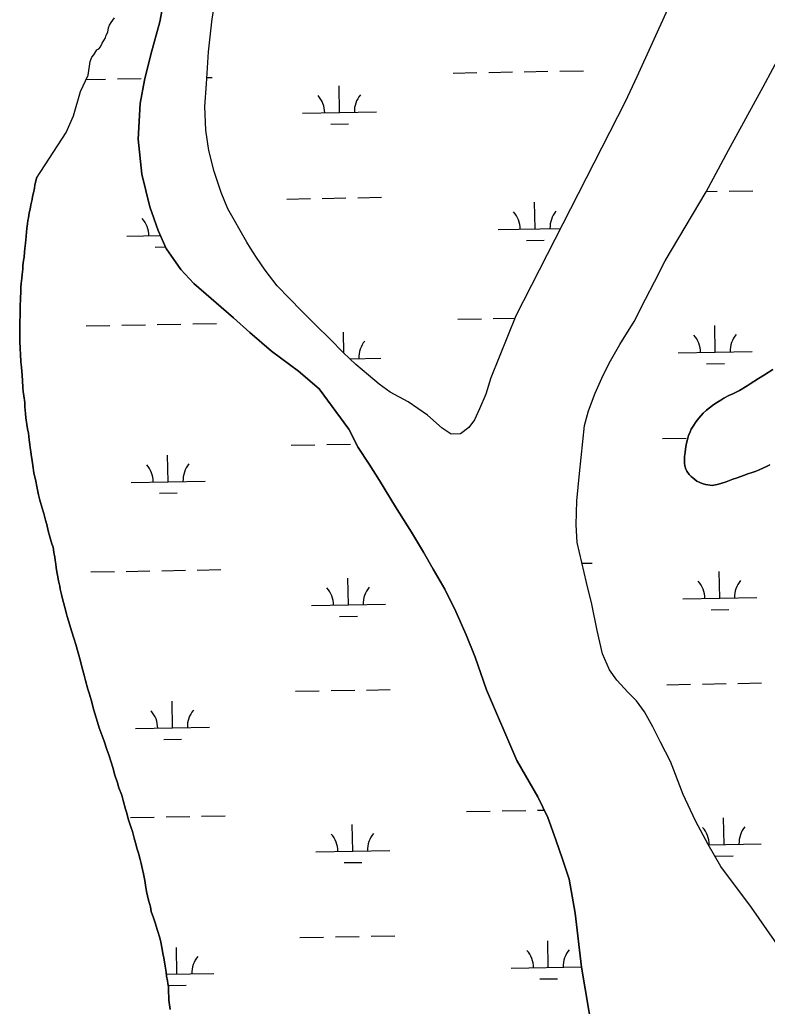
# Model space of a CAD drawing. Extents: x 3914892 to 3953151, y 242587 to 268572.
# Drawn here: x 3946509 to 3947519, y 263005 to 264338 of the extents above; entities that cross this region are included whole.
import ezdxf

# ---------------------------------------------------------------- set-up
doc = ezdxf.new("R2010")
doc.units = 0
doc.layers.add('V-TOPO-SHOR', color=7, linetype='Continuous')
doc.layers.add('V-WETL-SWMP', color=7, linetype='Continuous')

msp = doc.modelspace()

# ---------------------------------------------------------------- linework, layer by layer
at = {"layer": 'V-TOPO-SHOR'}
for points in [[(3946815.4, 264037.4), (3946789.7, 264082.5), (3946780.5, 264104.8), (3946771.1, 264133.2), (3946764.1, 264161.7), (3946760, 264188.8), (3946758.8, 264220.9), (3946760.7, 264251.6), (3946763.6, 264295), (3946768.5, 264339.6), (3946773.4, 264368.8), (3946779.3, 264405.4), (3946798.6, 264466.7)], [(3946797.4, 263935.6), (3946743.6, 263981.8), (3946726, 264000.9), (3946706.2, 264028.9), (3946695.5, 264053.4), (3946684.1, 264085.3), (3946673.6, 264129.4), (3946668.7, 264176.7), (3946671.2, 264225), (3946677.1, 264256.6), (3946685.8, 264291.2), (3946697.9, 264335.4), (3946703.6, 264367), (3946707.2, 264396.6), (3946717.6, 264434.6)], [(3947422.9, 264438.6), (3947342.6, 264261.2), (3947326.4, 264227.3), (3947178.8, 263937.9), (3947145, 263854.3), (3947138.4, 263832.3), (3947129.8, 263812.3), (3947123.2, 263797.7), (3947115.3, 263787.2), (3947104.1, 263778.7), (3947091.3, 263778.3), (3947079.4, 263786.2), (3947059.6, 263803.8), (3947033.4, 263822), (3947009, 263834.8), (3946994.3, 263845.8), (3946979.8, 263857.7), (3946962.8, 263872.3), (3946945.7, 263888.4), (3946928, 263906.4), (3946908.7, 263925.5), (3946889.1, 263944.7), (3946872.9, 263961.4), (3946856.5, 263978.8), (3946840, 264000), (3946828.3, 264016.7), (3946820.2, 264029.4), (3946815.4, 264037.4)], [(3946531, 264123.9), (3946571.1, 264186), (3946581.1, 264208.1), (3946590.8, 264241.2), (3946600.8, 264263.3), (3946603.7, 264281.7), (3946605.8, 264287.7), (3946608.5, 264290.9), (3946611.2, 264295.3), (3946612.8, 264297.6), (3946615.2, 264298.9), (3946617.5, 264301.5), (3946619.7, 264306.4), (3946622, 264310.1), (3946624.3, 264313.8), (3946625.4, 264317.5), (3946627.6, 264321.2), (3946628.6, 264327.3), (3946629.7, 264330.9), (3946632, 264334.6), (3946636.6, 264340.9)], [(3947559.6, 263049.3), (3947497.5, 263138.8), (3947455.7, 263194.1), (3947438.8, 263223.6), (3947421.5, 263255.6), (3947405.1, 263291.3), (3947387.8, 263336.1), (3947374.5, 263362), (3947364.1, 263382.8), (3947352.8, 263403.1), (3947341.9, 263418), (3947330.9, 263429), (3947315.3, 263446), (3947305.5, 263459.6), (3947296, 263481.5), (3947288.9, 263513), (3947281.6, 263548.6), (3947274.4, 263577.7), (3947261.7, 263631.7), (3947260.2, 263655.9), (3947261.4, 263687.9), (3947264.8, 263724.9), (3947271.6, 263790.1), (3947276.9, 263809.7), (3947286, 263833.7), (3947295.2, 263853.7), (3947304.8, 263874), (3947319.4, 263899.3), (3947338.8, 263930.2), (3947354, 263960.5), (3947366.1, 263984), (3947380.5, 264012.2), (3947435.9, 264105.6), (3947466.2, 264162.1), (3947513.3, 264247.7), (3947552.3, 264320.3)], [(3946531, 264123.9), (3946529.7, 264118.2), (3946529.1, 264115), (3946528.3, 264110.8), (3946527, 264104.5), (3946525.8, 264099.3), (3946525.2, 264095.3), (3946523.6, 264088.2), (3946523, 264085), (3946522.2, 264080.3), (3946521.4, 264077.2), (3946520.2, 264070.4), (3946519.5, 264066.7), (3946519.1, 264062.6), (3946518.2, 264056.2), (3946517.8, 264051.6), (3946517.1, 264045.2), (3946516.8, 264040.9), (3946516.3, 264036.1), (3946515.6, 264029), (3946515, 264023.9), (3946514.5, 264017.3), (3946513.8, 264012.8), (3946512.9, 264006), (3946512.5, 264001.3), (3946511.7, 263993.9), (3946511.3, 263989.1), (3946510.5, 263981.8), (3946510.2, 263976.9), (3946509.9, 263969.9), (3946509.5, 263962.5), (3946509.3, 263949.7), (3946509.1, 263946.7), (3946508.9, 263937.6), (3946508.6, 263931.1), (3946508.5, 263920.7), (3946508.6, 263913.8), (3946508.5, 263903.7), (3946509.1, 263893.4), (3946509.4, 263886.4), (3946510.2, 263875.8), (3946510.7, 263868.5), (3946511.7, 263857.6), (3946512.2, 263850.7), (3946512.9, 263841.2), (3946513.3, 263835.7), (3946514, 263830.1), (3946515.2, 263820.9), (3946515.6, 263814.9), (3946516.1, 263806.2), (3946516.8, 263800.1), (3946518.3, 263791.3), (3946519.2, 263785.6), (3946520.2, 263779.4), (3946520.8, 263775.2), (3946521.4, 263770.7), (3946522.1, 263764.3), (3946522.8, 263759.7), (3946523.3, 263754.6), (3946523.9, 263750.5), (3946525.1, 263742), (3946526, 263735.9), (3946527.7, 263725.8), (3946530.3, 263714.8), (3946531.8, 263707.5), (3946534.1, 263696.4), (3946535.7, 263688.8), (3946538.8, 263678), (3946540.9, 263671.2), (3946543.5, 263662.1), (3946545, 263656.2), (3946547.1, 263647.5), (3946549.1, 263639.6), (3946552.1, 263630.2), (3946553.5, 263625.7), (3946554.5, 263618.9), (3946555.1, 263615.9), (3946555.8, 263612.2), (3946556.5, 263608), (3946557.4, 263602.5), (3946557.9, 263598.2), (3946558.7, 263592), (3946559.4, 263587.7), (3946560.7, 263580.2), (3946562.5, 263572.8), (3946563.3, 263568.6), (3946565, 263561.5), (3946566.3, 263555.6), (3946568.8, 263545.8), (3946571.8, 263535.2), (3946572.8, 263531.9), (3946576.4, 263520.2), (3946578.6, 263512.6), (3946582, 263501.4), (3946584.1, 263493.8), (3946587.5, 263482.6), (3946590.5, 263471.6), (3946592.5, 263463.9), (3946595.5, 263452.6), (3946597.5, 263445.4), (3946600.7, 263433.7)], [(3947288.1, 262938.3), (3947267.5, 263057.9), (3947259, 263131.1), (3947250.8, 263177), (3947242, 263203.7), (3947232.8, 263230.2), (3947222.3, 263260.2), (3947208.8, 263288.2), (3947180.4, 263337.3), (3947139.3, 263432.7), (3947123.8, 263476.9), (3947111.8, 263507), (3947097.8, 263538.5), (3947083, 263568.6), (3947067.1, 263595.6), (3947054, 263618.7), (3947037.9, 263645.9), (3947016.3, 263680.1), (3946994.6, 263715.5), (3946980.6, 263737.6), (3946965.9, 263760), (3946953, 263785.1), (3946913, 263839.3), (3946885.2, 263863.4), (3946848.8, 263890.4), (3946819.3, 263915.5), (3946797.4, 263935.6)], [(3947431.9, 263806.5), (3947436.7, 263810.8), (3947444.6, 263816.9), (3947449.3, 263820.2), (3947456, 263824.3), (3947460, 263826.8), (3947466.9, 263830.3), (3947472.2, 263832.8), (3947481.2, 263837.4), (3947491.7, 263843.7), (3947495.5, 263846), (3947507, 263853.2), (3947514.9, 263858.2), (3947526.3, 263865.6)], [(3947522.1, 263736.9), (3947518.3, 263735.1), (3947512.7, 263732.2), (3947506.6, 263729.7), (3947502.3, 263727.9), (3947498.2, 263726.5), (3947492.2, 263724.5), (3947486.7, 263722.4), (3947482.8, 263721.1), (3947476.4, 263718.9), (3947472.3, 263717.3), (3947467.8, 263715.8), (3947463.2, 263714), (3947456, 263711.7), (3947450.8, 263710.1), (3947444, 263709), (3947438.3, 263709.7), (3947435.3, 263710.3), (3947430.6, 263711.7), (3947427.6, 263712.7), (3947423.5, 263714.7), (3947417.9, 263719.1), (3947415.6, 263721.2), (3947413.2, 263723.8), (3947409.9, 263728.2), (3947408.4, 263730.9), (3947407.3, 263735.5), (3947406.7, 263739.1), (3947406.8, 263744.5), (3947407, 263747.9), (3947407.6, 263753.5), (3947408.2, 263758.5), (3947409.4, 263765.9), (3947411.3, 263772.9), (3947412.3, 263776.2), (3947414.3, 263781.4), (3947416, 263785), (3947418.5, 263788.9), (3947422.6, 263795.2), (3947426.3, 263799.6), (3947431.9, 263806.5)], [(3946600.7, 263433.7), (3946602.6, 263426.7), (3946605.9, 263416.1), (3946607.9, 263408.6), (3946610.2, 263400.7), (3946613.6, 263389.2), (3946616, 263381.5), (3946619.9, 263370.7), (3946622.5, 263363.3), (3946626.3, 263352.2), (3946628.9, 263345), (3946632.2, 263334.8), (3946634.1, 263328), (3946637.2, 263317.4), (3946640.6, 263306.9), (3946642.6, 263300.1), (3946646.3, 263290.2), (3946648.4, 263283), (3946651.6, 263271.3), (3946652.9, 263267.6), (3946655.7, 263257.2), (3946658.8, 263247.5), (3946660.8, 263241.1), (3946663.3, 263232.1), (3946665, 263226), (3946667.3, 263217.4), (3946669.2, 263212.1), (3946671.4, 263203.6), (3946672.7, 263198.1), (3946674.5, 263189.9), (3946675.7, 263184), (3946677.4, 263175), (3946678.5, 263169), (3946680, 263160.2), (3946681.2, 263154.5), (3946682.5, 263148.5), (3946685, 263139.4), (3946686.3, 263133.3), (3946689.3, 263124.8), (3946691.4, 263118.1), (3946694.7, 263107.6), (3946697.8, 263097.8), (3946699.4, 263091.6), (3946701.2, 263082.1), (3946702, 263076.3), (3946703.2, 263070.4), (3946705.1, 263059.3), (3946706.5, 263051.2), (3946707, 263046), (3946708, 263039.6), (3946708.6, 263035.9), (3946709.4, 263031.3), (3946709.5, 263024.3), (3946709.8, 263017.7), (3946709.9, 263013.6), (3946710.8, 263007), (3946711.9, 263000.9)]]:
    msp.add_lwpolyline(points, dxfattribs=at)
at = {"layer": 'V-WETL-SWMP'}
for p, q in [((3946761.3, 264260.2), (3946768.5, 264260.3)), ((3947094.3, 264266.2), (3947126.3, 264266.7)), ((3947142.3, 264267), (3947174.3, 264267.6)), ((3947190.3, 264267.9), (3947222.3, 264268.5)), ((3947238.3, 264268.7), (3947270.3, 264269.3)), ((3946598.1, 264257.3), (3946624.5, 264257.8)), ((3946640.5, 264258.1), (3946672.5, 264258.6)), ((3946940.7, 264212.7), (3946940, 264248.7)), ((3946890.7, 264211.8), (3946990.7, 264213.6)), ((3946928.9, 264197), (3946952.9, 264197.5)), ((3947436.1, 264106.1), (3947451.1, 264106.4)), ((3947467.1, 264106.6), (3947499.1, 264107.2)), ((3946869.3, 264095.9), (3946901.3, 264096.5)), ((3946917.3, 264096.8), (3946949.3, 264097.4)), ((3946965.3, 264097.7), (3946997.3, 264098.2)), ((3947204.9, 264055.5), (3947204.3, 264091.5)), ((3946653.1, 264045.6), (3946698.5, 264046.5)), ((3947155, 264054.6), (3947239.1, 264056.1)), ((3947193.2, 264039.9), (3947217.2, 264040.3)), ((3946691.4, 264030.9), (3946705.2, 264031.1)), ((3946646.4, 263925.4), (3946678.4, 263926)), ((3946694.4, 263926.3), (3946726.4, 263926.9)), ((3946742.4, 263927.1), (3946774.4, 263927.7)), ((3947100.3, 263933.6), (3947132.3, 263934.1)), ((3947148.3, 263934.4), (3947177.6, 263934.9)), ((3946598.4, 263924.6), (3946630.4, 263925.1)), ((3946946.5, 263887.6), (3946946, 263916)), ((3947448.4, 263889), (3947447.8, 263925)), ((3947398.4, 263888.1), (3947498.4, 263889.9)), ((3946954.4, 263880.2), (3946996.6, 263880.9)), ((3947436.7, 263873.4), (3947460.7, 263873.8)), ((3947377.1, 263772.3), (3947409.1, 263772.9)), ((3946875.3, 263763.3), (3946907.3, 263763.9)), ((3946923.3, 263764.2), (3946955.3, 263764.8)), ((3946709.1, 263713.9), (3946708.4, 263749.9)), ((3946659.1, 263713), (3946759.1, 263714.8)), ((3946697.3, 263698.3), (3946721.3, 263698.7)), ((3946652.4, 263592.8), (3946684.4, 263593.4)), ((3946700.4, 263593.7), (3946732.4, 263594.2)), ((3946748.4, 263594.5), (3946780.4, 263595.1)), ((3947268.3, 263603.8), (3947282.2, 263604.1)), ((3946604.4, 263592), (3946636.4, 263592.5)), ((3946952.6, 263547.4), (3946951.9, 263583.4)), ((3947454.4, 263556.4), (3947453.7, 263592.4)), ((3947404.4, 263555.5), (3947504.4, 263557.3)), ((3946902.6, 263546.5), (3947002.6, 263548.3)), ((3947442.7, 263540.8), (3947466.7, 263541.2)), ((3946940.8, 263531.8), (3946964.8, 263532.2)), ((3946977.2, 263432.4), (3947009.2, 263433)), ((3947383.1, 263439.7), (3947415.1, 263440.3)), ((3947431, 263440.5), (3947463, 263441.1)), ((3947479, 263441.4), (3947511, 263442)), ((3946881.2, 263430.7), (3946913.2, 263431.3)), ((3946929.2, 263431.6), (3946961.2, 263432.1)), ((3946715, 263381.3), (3946714.4, 263417.3)), ((3946665, 263380.4), (3946765, 263382.2)), ((3946703.3, 263365.6), (3946727.3, 263366.1)), ((3946658.3, 263260.2), (3946690.3, 263260.8)), ((3946706.3, 263261), (3946738.3, 263261.6)), ((3946754.3, 263261.9), (3946786.3, 263262.5)), ((3947112.2, 263268.3), (3947144.2, 263268.9)), ((3947160.2, 263269.2), (3947192.2, 263269.7)), ((3947208.2, 263270), (3947217.5, 263270.2)), ((3947460.3, 263223.8), (3947459.7, 263259.8)), ((3946958.5, 263214.8), (3946957.9, 263250.8)), ((3947438.9, 263223.4), (3947510.3, 263224.7)), ((3946908.5, 263213.9), (3947008.5, 263215.7)), ((3947448.6, 263208.1), (3947472.6, 263208.6)), ((3946946.8, 263199.2), (3946970.8, 263199.6)), ((3946935.2, 263098.9), (3946967.2, 263099.5)), ((3946983.2, 263099.8), (3947015.2, 263100.4)), ((3946887.2, 263098.1), (3946919.2, 263098.7)), ((3947222.8, 263057.6), (3947222.2, 263093.6)), ((3946721, 263048.7), (3946720.3, 263084.7)), ((3946706.8, 263048.4), (3946771, 263049.6)), ((3947172.8, 263056.8), (3947267.5, 263058.4)), ((3946709.3, 263033), (3946733.2, 263033.5)), ((3947211.1, 263042), (3947235.1, 263042.4))]:
    msp.add_line(p, q, dxfattribs=at)
for points in [[(3947422.9, 264438.6), (3947342.6, 264261.2), (3947326.4, 264227.3), (3947178.8, 263937.9), (3947145, 263854.3), (3947138.4, 263832.3), (3947129.8, 263812.3)], [(3946703.6, 264367), (3946697.9, 264335.4), (3946685.8, 264291.2), (3946677.1, 264256.6), (3946671.2, 264225), (3946668.7, 264176.7), (3946673.6, 264129.4), (3946684.1, 264085.3), (3946695.5, 264053.4), (3946706.2, 264028.9), (3946726, 264000.9), (3946743.6, 263981.8), (3946797.4, 263935.6), (3946819.3, 263915.5), (3946848.8, 263890.4), (3946885.2, 263863.4), (3946913, 263839.3), (3946953, 263785.1), (3946965.9, 263760), (3946980.6, 263737.6), (3946994.6, 263715.5), (3947016.3, 263680.1), (3947037.9, 263645.9), (3947054, 263618.7), (3947067.1, 263595.6), (3947083, 263568.6), (3947097.8, 263538.5), (3947111.8, 263507), (3947123.8, 263476.9), (3947139.3, 263432.7), (3947180.4, 263337.3), (3947208.8, 263288.2), (3947222.3, 263260.2), (3947232.8, 263230.2), (3947242, 263203.7), (3947250.8, 263177), (3947259, 263131.1), (3947267.5, 263057.9), (3947288.1, 262938.3)], [(3946528.3, 264110.8), (3946529.1, 264115), (3946529.7, 264118.2), (3946531, 264123.9), (3946571.1, 264186), (3946581.1, 264208.1), (3946590.8, 264241.2), (3946600.8, 264263.3), (3946603.7, 264281.7), (3946605.8, 264287.7), (3946608.5, 264290.9), (3946611.2, 264295.3), (3946612.8, 264297.6), (3946615.2, 264298.9), (3946617.5, 264301.5), (3946619.7, 264306.4), (3946622, 264310.1), (3946624.3, 264313.8), (3946625.4, 264317.5), (3946627.6, 264321.2), (3946628.6, 264327.3), (3946629.7, 264330.9), (3946632, 264334.6), (3946636.5, 264340.9)], [(3946815.4, 264037.4), (3946789.7, 264082.5), (3946780.5, 264104.8), (3946771.1, 264133.2), (3946764.1, 264161.7), (3946760, 264188.8), (3946758.8, 264220.9), (3946760.7, 264251.6), (3946763.6, 264295), (3946768.5, 264339.6)], [(3947559.6, 263049.3), (3947497.5, 263138.8), (3947455.7, 263194.1), (3947438.8, 263223.6), (3947421.5, 263255.6), (3947405.1, 263291.3), (3947387.8, 263336.1), (3947374.5, 263362), (3947364.1, 263382.8), (3947352.8, 263403.1), (3947341.9, 263418), (3947330.9, 263429), (3947315.3, 263446), (3947305.5, 263459.6), (3947296, 263481.5), (3947288.9, 263513), (3947281.6, 263548.6), (3947274.4, 263577.7), (3947261.7, 263631.7), (3947260.2, 263655.9), (3947261.4, 263687.9), (3947264.8, 263724.9), (3947271.6, 263790.1), (3947276.9, 263809.7), (3947286, 263833.7), (3947295.2, 263853.7), (3947304.8, 263874), (3947319.4, 263899.3), (3947338.8, 263930.2), (3947354, 263960.5), (3947366.1, 263984), (3947380.5, 264012.2), (3947435.9, 264105.6), (3947466.2, 264162.1), (3947513.3, 264247.7), (3947552.3, 264320.3)], [(3946607.9, 263408.6), (3946605.9, 263416.1), (3946602.6, 263426.7), (3946600.7, 263433.7), (3946597.5, 263445.4), (3946595.5, 263452.6), (3946592.5, 263463.9), (3946590.5, 263471.6), (3946587.5, 263482.6), (3946584.1, 263493.8), (3946582, 263501.4), (3946578.6, 263512.6), (3946576.4, 263520.2), (3946572.8, 263531.9), (3946571.8, 263535.2), (3946568.8, 263545.8), (3946566.3, 263555.6), (3946565, 263561.5), (3946563.3, 263568.6), (3946562.5, 263572.8), (3946560.7, 263580.2), (3946559.4, 263587.7), (3946558.7, 263592), (3946557.9, 263598.2), (3946557.4, 263602.5), (3946556.5, 263608), (3946555.8, 263612.2), (3946555.1, 263615.9), (3946554.5, 263618.9), (3946553.5, 263625.7), (3946552.1, 263630.2), (3946549.1, 263639.6), (3946547.1, 263647.5), (3946545, 263656.2), (3946543.5, 263662.1), (3946540.9, 263671.2), (3946538.8, 263678), (3946535.7, 263688.8), (3946534.1, 263696.4), (3946531.8, 263707.5), (3946530.3, 263714.8), (3946527.7, 263725.8), (3946526, 263735.9), (3946525.1, 263742), (3946523.9, 263750.5), (3946523.3, 263754.6), (3946522.8, 263759.7), (3946522.1, 263764.3), (3946521.4, 263770.7), (3946520.8, 263775.2), (3946520.2, 263779.4), (3946519.2, 263785.6), (3946518.3, 263791.3), (3946516.8, 263800.1), (3946516.1, 263806.2), (3946515.6, 263814.9), (3946515.2, 263820.9), (3946514, 263830.1), (3946513.3, 263835.7), (3946512.9, 263841.2), (3946512.2, 263850.7), (3946511.7, 263857.6), (3946510.7, 263868.5), (3946510.2, 263875.8), (3946509.4, 263886.4), (3946509.1, 263893.4), (3946508.5, 263903.7), (3946508.6, 263913.8), (3946508.5, 263920.7), (3946508.6, 263931.1), (3946508.9, 263937.6), (3946509.1, 263946.7), (3946509.3, 263949.7), (3946509.5, 263962.5), (3946509.9, 263969.9), (3946510.2, 263976.9), (3946510.5, 263981.8), (3946511.3, 263989.1), (3946511.7, 263993.9), (3946512.5, 264001.3), (3946512.9, 264006), (3946513.8, 264012.8), (3946514.5, 264017.3), (3946515, 264023.9), (3946515.6, 264029), (3946516.3, 264036.1), (3946516.8, 264040.9), (3946517.1, 264045.2), (3946517.8, 264051.6), (3946518.2, 264056.2), (3946519.1, 264062.6), (3946519.5, 264066.7), (3946520.2, 264070.4), (3946521.4, 264077.2), (3946522.2, 264080.3), (3946523, 264085), (3946523.6, 264088.2), (3946525.2, 264095.3), (3946525.8, 264099.3), (3946527, 264104.5), (3946528.3, 264110.8)], [(3947129.8, 263812.3), (3947123.2, 263797.7), (3947115.3, 263787.2), (3947104.1, 263778.7), (3947091.3, 263778.3), (3947079.4, 263786.2), (3947059.6, 263803.8), (3947033.4, 263822), (3947009, 263834.8), (3946994.3, 263845.8), (3946979.8, 263857.7), (3946962.8, 263872.3), (3946945.7, 263888.4), (3946928, 263906.4), (3946908.7, 263925.5), (3946889.1, 263944.7), (3946872.9, 263961.4), (3946856.5, 263978.8), (3946840, 264000), (3946828.3, 264016.7), (3946820.2, 264029.4), (3946815.4, 264037.4)], [(3947526.3, 263865.6), (3947514.9, 263858.2), (3947507, 263853.2), (3947495.5, 263846), (3947491.7, 263843.7), (3947481.2, 263837.4), (3947472.2, 263832.8), (3947466.9, 263830.3), (3947460, 263826.8), (3947456, 263824.3), (3947449.3, 263820.2), (3947444.6, 263816.9), (3947436.7, 263810.8), (3947431.9, 263806.5), (3947426.3, 263799.6), (3947422.6, 263795.2), (3947418.5, 263788.9), (3947416, 263785), (3947414.3, 263781.4), (3947412.3, 263776.2), (3947411.3, 263772.9), (3947409.4, 263765.9), (3947408.2, 263758.5), (3947407.6, 263753.5), (3947407, 263747.9), (3947406.8, 263744.5), (3947406.7, 263739.1), (3947407.3, 263735.5), (3947408.4, 263730.9), (3947409.9, 263728.2), (3947413.2, 263723.8), (3947415.6, 263721.2), (3947417.9, 263719.1), (3947423.5, 263714.7), (3947427.6, 263712.7), (3947430.6, 263711.7), (3947435.3, 263710.3), (3947438.3, 263709.7), (3947444, 263709), (3947450.8, 263710.1), (3947456, 263711.7), (3947463.2, 263714), (3947467.8, 263715.8), (3947472.3, 263717.3), (3947476.4, 263718.9), (3947482.8, 263721.1), (3947486.7, 263722.4), (3947492.2, 263724.5), (3947498.2, 263726.5), (3947502.3, 263727.9), (3947506.6, 263729.7), (3947512.7, 263732.2), (3947518.3, 263735.1), (3947522.1, 263736.9)], [(3946711.9, 263000.9), (3946710.8, 263007), (3946709.9, 263013.6), (3946709.8, 263017.7), (3946709.5, 263024.3), (3946709.4, 263031.3), (3946708.6, 263035.9), (3946708, 263039.6), (3946707, 263046), (3946706.5, 263051.2), (3946705.1, 263059.3), (3946703.2, 263070.4), (3946702, 263076.3), (3946701.2, 263082.1), (3946699.4, 263091.6), (3946697.8, 263097.8), (3946694.7, 263107.6), (3946691.4, 263118.1), (3946689.3, 263124.8), (3946686.3, 263133.3), (3946685, 263139.4), (3946682.5, 263148.5), (3946681.2, 263154.5), (3946680, 263160.2), (3946678.5, 263169), (3946677.4, 263175), (3946675.7, 263184), (3946674.5, 263189.9), (3946672.7, 263198.1), (3946671.4, 263203.6), (3946669.2, 263212.1), (3946667.3, 263217.4), (3946665, 263226), (3946663.3, 263232.1), (3946660.8, 263241.1), (3946658.8, 263247.5), (3946655.7, 263257.2), (3946652.9, 263267.6), (3946651.6, 263271.3), (3946648.4, 263283), (3946646.3, 263290.2), (3946642.6, 263300.1), (3946640.6, 263306.9), (3946637.2, 263317.4), (3946634.1, 263328), (3946632.2, 263334.8), (3946628.9, 263345), (3946626.3, 263352.2), (3946622.5, 263363.3), (3946619.9, 263370.7), (3946616, 263381.5), (3946613.6, 263389.2), (3946610.2, 263400.7), (3946607.9, 263408.6)]]:
    msp.add_lwpolyline(points, dxfattribs=at)
for centre, start, end in [((3946885.4, 264212.2), 0.2532, 41.7968), ((3946995.9, 264214.1), 140.2532, 181.7968), ((3947149.7, 264055), 0.2532, 41.7968), ((3947260.2, 264057), 140.2532, 181.7968), ((3946647.9, 264046), 0.2532, 41.7968), ((3947503.7, 263890.5), 140.2532, 181.7968), ((3947001.8, 263881.5), 140.2532, 181.7968), ((3947393.2, 263888.5), 0.2532, 41.7968), ((3946653.8, 263713.4), 0.2532, 41.7968), ((3946764.3, 263715.4), 140.2532, 181.7968), ((3947399.1, 263555.9), 0.2532, 41.7968), ((3947509.6, 263557.9), 140.2532, 181.7968), ((3946897.3, 263546.9), 0.2532, 41.7968), ((3947007.8, 263548.9), 140.2532, 181.7968), ((3946659.8, 263380.8), 0.2532, 41.7968), ((3946770.2, 263382.8), 140.2532, 181.7968), ((3947405.1, 263223.3), 0.2532, 41.7968), ((3947515.6, 263225.2), 140.2532, 181.7968), ((3946903.3, 263214.3), 0.2532, 41.7968), ((3947013.7, 263216.3), 140.2532, 181.7968), ((3947167.6, 263057.1), 0.2532, 41.7968), ((3947278, 263059.1), 140.2532, 181.7968), ((3946776.2, 263050.1), 140.2532, 181.7968)]:
    msp.add_arc(centre, 35.2, start, end, dxfattribs=at)

doc.saveas('drawing.dxf')
